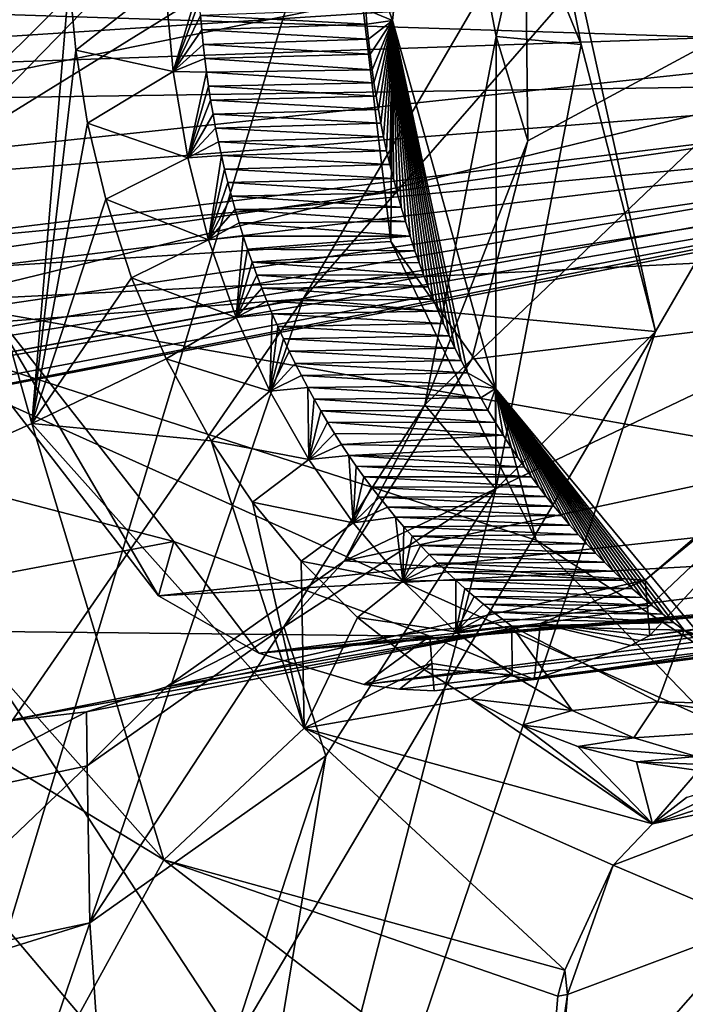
# Model space of a CAD drawing. Header units: metres. Extents: x -150 to 307, y -550 to 84.
# Tile 871 of 1056: x 202.15 to 203.96, y 8.33 to 11.02. Entities that reach past the tile are written whole.
import ezdxf

# ---------------------------------------------------------------- set-up
doc = ezdxf.new("R2010")
doc.units = ezdxf.units.M
doc.layers.add('solid_26006363', color=7, linetype='CONTINUOUS')

msp = doc.modelspace()

# ---------------------------------------------------------------- linework, layer by layer
at = {"layer": 'solid_26006363'}
for points in [[(204.964966, 17.972246, 921.404236), (199.540802, 0, 917.246277), (201.605789, 19.081154, 918.411316)], [(203.051071, 11.336422, 880.978149), (201.379318, 10.301511, 879.570068), (200.037537, 18.589451, 879.309265)], [(208.028397, 15.818866, 924.133667), (199.540802, 0, 917.246277), (204.964966, 17.972246, 921.404236)], [(210.618042, 12.746159, 926.440979), (199.540802, 0, 917.246277), (208.028397, 15.818866, 924.133667)], [(201.448349, 10.145205, 887.962585), (202.922562, 10.257185, 889.173218), (204.964111, 13.753919, 891.132507)], [(201.448349, 10.145205, 887.962585), (204.964111, 13.753919, 891.132507), (201.580551, 10.383765, 888.086426)], [(201.684692, 11.045718, 888.218201), (201.580551, 10.383765, 888.086426), (204.964111, 13.753919, 891.132507)], [(205.935059, 13.713656, 889.980957), (204.964111, 13.753919, 891.132507), (202.922562, 10.257185, 889.173218)], [(203.882324, 10.168578, 888.012512), (205.935059, 13.713656, 889.980957), (202.922562, 10.257185, 889.173218)], [(203.438004, 12.178709, 887.796143), (205.935059, 13.713656, 889.980957), (203.882324, 10.168578, 888.012512)], [(212.583405, 8.932697, 928.192017), (199.540802, 0, 917.246277), (210.618042, 12.746159, 926.440979)], [(203.248657, 12.005197, 887.422607), (203.438004, 12.178709, 887.796143), (203.679245, 10.950327, 887.90033)], [(203.679245, 10.950327, 887.90033), (203.438004, 12.178709, 887.796143), (203.882324, 10.168578, 888.012512)], [(203.281876, 12.043483, 881.335999), (203.165833, 11.015831, 881.15918), (203.051071, 11.336422, 880.978149)], [(203.092667, 11.046044, 881.387817), (203.165833, 11.015831, 881.15918), (203.281876, 12.043483, 881.335999)], [(203.248657, 12.005197, 887.422607), (203.679245, 10.950327, 887.90033), (203.447968, 10.972422, 887.495972)], [(203.248657, 12.005197, 887.422607), (203.447968, 10.972422, 887.495972), (203.5271, 11.32655, 887.04541)], [(202.146072, 11.879212, 921.398987), (201.843781, -0.000005, 921.499268), (205.746124, 11.74449, 924.325989)], [(201.843781, -0.000005, 921.499268), (205.21727, -0.000005, 924.228638), (205.746124, 11.74449, 924.325989)], [(201.745605, 10.800683, 883.097351), (201.71463, 11.373773, 883.114258), (204.294388, 11.314968, 880.676453)], [(203.051071, 11.336422, 880.978149), (203.16095, 10.413963, 881.000793), (201.379318, 10.301511, 879.570068)], [(203.165833, 11.015831, 881.15918), (203.16095, 10.413963, 881.000793), (203.051071, 11.336422, 880.978149)], [(203.447968, 10.972422, 887.495972), (203.534088, 10.688289, 886.995056), (203.5271, 11.32655, 887.04541)], [(203.5271, 11.32655, 887.04541), (203.534088, 10.688289, 886.995056), (204.611206, 11.269352, 885.451721)], [(201.745605, 10.800683, 883.097351), (204.294388, 11.314968, 880.676453), (204.318375, 10.838261, 880.670166)], [(203.381546, 10.092836, 886.822327), (204.465622, 10.22547, 885.260254), (204.611206, 11.269352, 885.451721)], [(203.534088, 10.688289, 886.995056), (203.381546, 10.092836, 886.822327), (204.611206, 11.269352, 885.451721)], [(205.296738, 11.179321, 881.351196), (199.792999, 11.228163, 886.69928), (199.800598, 10.822567, 886.675537)], [(205.305206, 11.013475, 881.358765), (205.296738, 11.179321, 881.351196), (199.800598, 10.822567, 886.675537)], [(202.284973, 11.125005, 882.118713), (201.853378, 11.096811, 882.388489), (202.183029, 9.917398, 882.533936)], [(202.302322, 10.934741, 882.112061), (202.284973, 11.125005, 882.118713), (202.183029, 9.917398, 882.533936)], [(202.545639, 11.125007, 881.841125), (202.284973, 11.125005, 882.118713), (202.302322, 10.934741, 882.112061)], [(202.568146, 10.877172, 881.841309), (202.545639, 11.125007, 881.841125), (202.302322, 10.934741, 882.112061)], [(202.568146, 10.877172, 881.841309), (202.638062, 11.108265, 881.914063), (202.545639, 11.125007, 881.841125)], [(202.183029, 9.917398, 882.533936), (201.853378, 11.096811, 882.388489), (201.685211, 9.694614, 882.591187)], [(202.568146, 10.877172, 881.841309), (202.640076, 11.068968, 881.912842), (202.638062, 11.108265, 881.914063)], [(201.684692, 11.045718, 888.218201), (205.928909, 11.072674, 881.914429), (205.888718, 10.91083, 881.878662)], [(202.568146, 10.877172, 881.841309), (202.6427, 11.029543, 881.912109), (202.640076, 11.068968, 881.912842)], [(201.684692, 11.045718, 888.218201), (205.888718, 10.91083, 881.878662), (201.580551, 10.383765, 888.086426)], [(202.568146, 10.877172, 881.841309), (202.64592, 10.990078, 881.911804), (202.6427, 11.029543, 881.912109)], [(202.6427, 11.029543, 881.912109), (203.095901, 11.005782, 881.387085), (203.092667, 11.046044, 881.387817)], [(202.6427, 11.029543, 881.912109), (202.64592, 10.990078, 881.911804), (203.095901, 11.005782, 881.387085)], [(203.092667, 11.046044, 881.387817), (203.095901, 11.005782, 881.387085), (203.165833, 11.015831, 881.15918)], [(205.305206, 11.013475, 881.358765), (199.800598, 10.822567, 886.675537), (199.910812, 10.436027, 886.736938)], [(205.360321, 10.864555, 881.407837), (205.305206, 11.013475, 881.358765), (199.910812, 10.436027, 886.736938)], [(202.64592, 10.990078, 881.911804), (203.099838, 10.964974, 881.386841), (203.095901, 11.005782, 881.387085)], [(203.095901, 11.005782, 881.387085), (203.099838, 10.964974, 881.386841), (203.165833, 11.015831, 881.15918)], [(203.099838, 10.964974, 881.386841), (203.104462, 10.923634, 881.387146), (203.165833, 11.015831, 881.15918)], [(203.104462, 10.923634, 881.387146), (203.109833, 10.881753, 881.388), (203.165833, 11.015831, 881.15918)], [(203.109833, 10.881753, 881.388), (203.114975, 10.845888, 881.38916), (203.165833, 11.015831, 881.15918)], [(203.114975, 10.845888, 881.38916), (203.120682, 10.809628, 881.390747), (203.165833, 11.015831, 881.15918)], [(203.120682, 10.809628, 881.390747), (203.126968, 10.77297, 881.392761), (203.165833, 11.015831, 881.15918)], [(203.126968, 10.77297, 881.392761), (203.133881, 10.735954, 881.395264), (203.165833, 11.015831, 881.15918)], [(203.133881, 10.735954, 881.395264), (203.141388, 10.698647, 881.398254), (203.165833, 11.015831, 881.15918)], [(203.141388, 10.698647, 881.398254), (203.149551, 10.66103, 881.401733), (203.165833, 11.015831, 881.15918)], [(203.149551, 10.66103, 881.401733), (203.158356, 10.623081, 881.405701), (203.165833, 11.015831, 881.15918)], [(203.158356, 10.623081, 881.405701), (203.167877, 10.584782, 881.410156), (203.165833, 11.015831, 881.15918)], [(203.165833, 11.015831, 881.15918), (203.446487, 10.013344, 881.307373), (203.16095, 10.413963, 881.000793)], [(203.369446, 10.055278, 881.529358), (203.446487, 10.013344, 881.307373), (203.165833, 11.015831, 881.15918)], [(203.352249, 10.08901, 881.51825), (203.369446, 10.055278, 881.529358), (203.165833, 11.015831, 881.15918)], [(203.335739, 10.122691, 881.50769), (203.352249, 10.08901, 881.51825), (203.165833, 11.015831, 881.15918)], [(203.319901, 10.156323, 881.497681), (203.335739, 10.122691, 881.50769), (203.165833, 11.015831, 881.15918)], [(203.304703, 10.189911, 881.488159), (203.319901, 10.156323, 881.497681), (203.165833, 11.015831, 881.15918)], [(203.290146, 10.223433, 881.479126), (203.304703, 10.189911, 881.488159), (203.165833, 11.015831, 881.15918)], [(203.27623, 10.256769, 881.470642), (203.290146, 10.223433, 881.479126), (203.165833, 11.015831, 881.15918)], [(203.26297, 10.289903, 881.462646), (203.27623, 10.256769, 881.470642), (203.165833, 11.015831, 881.15918)], [(203.250336, 10.322842, 881.455139), (203.26297, 10.289903, 881.462646), (203.165833, 11.015831, 881.15918)], [(203.238281, 10.355593, 881.44812), (203.250336, 10.322842, 881.455139), (203.165833, 11.015831, 881.15918)], [(203.226807, 10.388165, 881.441528), (203.238281, 10.355593, 881.44812), (203.165833, 11.015831, 881.15918)], [(203.213455, 10.428024, 881.434021), (203.226807, 10.388165, 881.441528), (203.165833, 11.015831, 881.15918)], [(203.200897, 10.46765, 881.427124), (203.213455, 10.428024, 881.434021), (203.165833, 11.015831, 881.15918)], [(203.189117, 10.507059, 881.420898), (203.200897, 10.46765, 881.427124), (203.165833, 11.015831, 881.15918)], [(203.178116, 10.546113, 881.415222), (203.189117, 10.507059, 881.420898), (203.165833, 11.015831, 881.15918)], [(203.167877, 10.584782, 881.410156), (203.178116, 10.546113, 881.415222), (203.165833, 11.015831, 881.15918)], [(202.568146, 10.877172, 881.841309), (202.649765, 10.950309, 881.912048), (202.64592, 10.990078, 881.911804)], [(202.64592, 10.990078, 881.911804), (202.649765, 10.950309, 881.912048), (203.099838, 10.964974, 881.386841)], [(202.568146, 10.877172, 881.841309), (202.653976, 10.91258, 881.91272), (202.649765, 10.950309, 881.912048)], [(202.649765, 10.950309, 881.912048), (203.104462, 10.923634, 881.387146), (203.099838, 10.964974, 881.386841)], [(202.649765, 10.950309, 881.912048), (202.653976, 10.91258, 881.91272), (203.104462, 10.923634, 881.387146)], [(203.447968, 10.972422, 887.495972), (203.447021, 9.738854, 887.628235), (203.253601, 9.968596, 887.260681)], [(203.447968, 10.972422, 887.495972), (203.253601, 9.968596, 887.260681), (203.534088, 10.688289, 886.995056)], [(203.447968, 10.972422, 887.495972), (203.679245, 10.950327, 887.90033), (203.447021, 9.738854, 887.628235)], [(203.447021, 9.738854, 887.628235), (203.679245, 10.950327, 887.90033), (203.882324, 10.168578, 888.012512)], [(202.334656, 10.736054, 882.116455), (202.302322, 10.934741, 882.112061), (202.183029, 9.917398, 882.533936)], [(202.568146, 10.877172, 881.841309), (202.302322, 10.934741, 882.112061), (202.334656, 10.736054, 882.116455)], [(202.653976, 10.91258, 881.91272), (203.109833, 10.881753, 881.388), (203.104462, 10.923634, 881.387146)], [(201.580551, 10.383765, 888.086426), (205.888718, 10.91083, 881.878662), (205.806305, 10.785266, 881.805237)], [(202.568146, 10.877172, 881.841309), (202.658768, 10.874657, 881.913879), (202.653976, 10.91258, 881.91272)], [(202.653976, 10.91258, 881.91272), (202.658768, 10.874657, 881.913879), (203.109833, 10.881753, 881.388)], [(202.607773, 10.641737, 881.856567), (202.568146, 10.877172, 881.841309), (202.334656, 10.736054, 882.116455)], [(202.607773, 10.641737, 881.856567), (202.658768, 10.874657, 881.913879), (202.568146, 10.877172, 881.841309)], [(202.607773, 10.641737, 881.856567), (202.664139, 10.83663, 881.915527), (202.658768, 10.874657, 881.913879)], [(202.658768, 10.874657, 881.913879), (203.114975, 10.845888, 881.38916), (203.109833, 10.881753, 881.388)], [(202.658768, 10.874657, 881.913879), (202.664139, 10.83663, 881.915527), (203.114975, 10.845888, 881.38916)], [(205.360321, 10.864555, 881.407837), (199.910812, 10.436027, 886.736938), (200.112228, 10.110523, 886.877197)], [(205.453598, 10.755156, 881.490967), (205.360321, 10.864555, 881.407837), (200.112228, 10.110523, 886.877197)], [(202.664139, 10.83663, 881.915527), (203.120682, 10.809628, 881.390747), (203.114975, 10.845888, 881.38916)], [(201.906952, 10.251287, 883.188965), (201.745605, 10.800683, 883.097351), (204.318375, 10.838261, 880.670166)], [(201.906952, 10.251287, 883.188965), (204.318375, 10.838261, 880.670166), (204.45076, 10.376878, 880.755493)], [(202.607773, 10.641737, 881.856567), (202.670074, 10.79859, 881.917603), (202.664139, 10.83663, 881.915527)], [(202.664139, 10.83663, 881.915527), (202.670074, 10.79859, 881.917603), (203.120682, 10.809628, 881.390747)], [(202.607773, 10.641737, 881.856567), (202.676575, 10.760628, 881.920105), (202.670074, 10.79859, 881.917603)], [(202.670074, 10.79859, 881.917603), (203.126968, 10.77297, 881.392761), (203.120682, 10.809628, 881.390747)], [(202.670074, 10.79859, 881.917603), (202.676575, 10.760628, 881.920105), (203.126968, 10.77297, 881.392761)], [(205.806305, 10.785266, 881.805237), (205.694839, 10.712173, 881.705933), (201.273499, 9.957676, 887.807983)], [(201.448349, 10.145205, 887.962585), (205.806305, 10.785266, 881.805237), (201.273499, 9.957676, 887.807983)], [(201.448349, 10.145205, 887.962585), (201.580551, 10.383765, 888.086426), (205.806305, 10.785266, 881.805237)], [(202.607773, 10.641737, 881.856567), (202.683624, 10.722835, 881.923096), (202.676575, 10.760628, 881.920105)], [(202.676575, 10.760628, 881.920105), (203.133881, 10.735954, 881.395264), (203.126968, 10.77297, 881.392761)], [(202.676575, 10.760628, 881.920105), (202.683624, 10.722835, 881.923096), (203.133881, 10.735954, 881.395264)], [(205.453598, 10.755156, 881.490967), (200.112228, 10.110523, 886.877197), (200.383072, 9.882889, 887.080994)], [(205.570984, 10.70165, 881.595581), (205.453598, 10.755156, 881.490967), (200.383072, 9.882889, 887.080994)], [(202.38446, 10.529077, 882.13385), (202.334656, 10.736054, 882.116455), (202.183029, 9.917398, 882.533936)], [(202.607773, 10.641737, 881.856567), (202.334656, 10.736054, 882.116455), (202.38446, 10.529077, 882.13385)], [(202.683624, 10.722835, 881.923096), (203.141388, 10.698647, 881.398254), (203.133881, 10.735954, 881.395264)], [(205.694839, 10.712173, 881.705933), (200.996765, 9.807091, 887.573364), (201.273499, 9.957676, 887.807983)], [(205.694839, 10.712173, 881.705933), (205.570984, 10.70165, 881.595581), (200.996765, 9.807091, 887.573364)], [(202.607773, 10.641737, 881.856567), (202.691193, 10.685299, 881.926575), (202.683624, 10.722835, 881.923096)], [(202.683624, 10.722835, 881.923096), (202.691193, 10.685299, 881.926575), (203.141388, 10.698647, 881.398254)], [(205.570984, 10.70165, 881.595581), (200.383072, 9.882889, 887.080994), (200.691467, 9.779305, 887.323914)], [(205.570984, 10.70165, 881.595581), (200.691467, 9.779305, 887.323914), (200.996765, 9.807091, 887.573364)], [(202.607773, 10.641737, 881.856567), (202.69928, 10.64806, 881.930481), (202.691193, 10.685299, 881.926575)], [(202.691193, 10.685299, 881.926575), (203.149551, 10.66103, 881.401733), (203.141388, 10.698647, 881.398254)], [(202.691193, 10.685299, 881.926575), (202.69928, 10.64806, 881.930481), (203.149551, 10.66103, 881.401733)], [(203.253601, 9.968596, 887.260681), (203.381546, 10.092836, 886.822327), (203.534088, 10.688289, 886.995056)], [(202.69928, 10.64806, 881.930481), (203.158356, 10.623081, 881.405701), (203.149551, 10.66103, 881.401733)], [(202.664536, 10.418462, 881.886719), (202.607773, 10.641737, 881.856567), (202.38446, 10.529077, 882.13385)], [(202.664536, 10.418462, 881.886719), (202.69928, 10.64806, 881.930481), (202.607773, 10.641737, 881.856567)], [(202.664536, 10.418462, 881.886719), (202.707901, 10.611001, 881.934814), (202.69928, 10.64806, 881.930481)], [(202.69928, 10.64806, 881.930481), (202.707901, 10.611001, 881.934814), (203.158356, 10.623081, 881.405701)], [(202.664536, 10.418462, 881.886719), (202.717056, 10.574119, 881.939575), (202.707901, 10.611001, 881.934814)], [(202.707901, 10.611001, 881.934814), (203.167877, 10.584782, 881.410156), (203.158356, 10.623081, 881.405701)], [(202.707901, 10.611001, 881.934814), (202.717056, 10.574119, 881.939575), (203.167877, 10.584782, 881.410156)], [(202.664536, 10.418462, 881.886719), (202.726746, 10.537416, 881.944824), (202.717056, 10.574119, 881.939575)], [(202.717056, 10.574119, 881.939575), (203.178116, 10.546113, 881.415222), (203.167877, 10.584782, 881.410156)], [(202.717056, 10.574119, 881.939575), (202.726746, 10.537416, 881.944824), (203.178116, 10.546113, 881.415222)], [(202.726746, 10.537416, 881.944824), (203.189117, 10.507059, 881.420898), (203.178116, 10.546113, 881.415222)], [(202.454697, 10.314404, 882.166809), (202.38446, 10.529077, 882.13385), (202.183029, 9.917398, 882.533936)], [(202.664536, 10.418462, 881.886719), (202.38446, 10.529077, 882.13385), (202.454697, 10.314404, 882.166809)], [(202.664536, 10.418462, 881.886719), (202.736969, 10.500903, 881.950562), (202.726746, 10.537416, 881.944824)], [(202.726746, 10.537416, 881.944824), (202.736969, 10.500903, 881.950562), (203.189117, 10.507059, 881.420898)], [(202.664536, 10.418462, 881.886719), (202.747726, 10.464584, 881.956726), (202.736969, 10.500903, 881.950562)], [(202.736969, 10.500903, 881.950562), (203.200897, 10.46765, 881.427124), (203.189117, 10.507059, 881.420898)], [(202.736969, 10.500903, 881.950562), (202.747726, 10.464584, 881.956726), (203.200897, 10.46765, 881.427124)], [(202.747726, 10.464584, 881.956726), (203.213455, 10.428024, 881.434021), (203.200897, 10.46765, 881.427124)], [(202.664536, 10.418462, 881.886719), (202.759018, 10.428467, 881.963318), (202.747726, 10.464584, 881.956726)], [(202.747726, 10.464584, 881.956726), (202.759018, 10.428467, 881.963318), (203.213455, 10.428024, 881.434021)], [(203.16095, 10.413963, 881.000793), (203.556686, 9.599962, 881.265747), (201.379318, 10.301511, 879.570068)], [(202.739487, 10.206035, 881.932556), (202.664536, 10.418462, 881.886719), (202.454697, 10.314404, 882.166809)], [(202.739487, 10.206035, 881.932556), (202.759018, 10.428467, 881.963318), (202.664536, 10.418462, 881.886719)], [(202.739487, 10.206035, 881.932556), (202.770859, 10.39256, 881.970398), (202.759018, 10.428467, 881.963318)], [(202.759018, 10.428467, 881.963318), (202.770859, 10.39256, 881.970398), (203.213455, 10.428024, 881.434021)], [(202.770859, 10.39256, 881.970398), (203.226807, 10.388165, 881.441528), (203.213455, 10.428024, 881.434021)], [(203.446487, 10.013344, 881.307373), (203.556686, 9.599962, 881.265747), (203.16095, 10.413963, 881.000793)], [(202.739487, 10.206035, 881.932556), (202.783218, 10.356873, 881.977905), (202.770859, 10.39256, 881.970398)], [(202.770859, 10.39256, 881.970398), (202.783218, 10.356873, 881.977905), (203.226807, 10.388165, 881.441528)], [(202.783218, 10.356873, 881.977905), (203.238281, 10.355593, 881.44812), (203.226807, 10.388165, 881.441528)], [(201.906952, 10.251287, 883.188965), (204.45076, 10.376878, 880.755493), (204.956345, 9.711116, 881.140259)], [(202.739487, 10.206035, 881.932556), (202.796112, 10.321409, 881.98584), (202.783218, 10.356873, 881.977905)], [(202.783218, 10.356873, 881.977905), (203.250336, 10.322842, 881.455139), (203.238281, 10.355593, 881.44812)], [(202.783218, 10.356873, 881.977905), (202.796112, 10.321409, 881.98584), (203.250336, 10.322842, 881.455139)], [(202.548798, 10.093705, 882.218018), (202.454697, 10.314404, 882.166809), (202.183029, 9.917398, 882.533936)], [(202.739487, 10.206035, 881.932556), (202.454697, 10.314404, 882.166809), (202.548798, 10.093705, 882.218018)], [(202.739487, 10.206035, 881.932556), (202.809525, 10.286182, 881.994263), (202.796112, 10.321409, 881.98584)], [(202.796112, 10.321409, 881.98584), (203.26297, 10.289903, 881.462646), (203.250336, 10.322842, 881.455139)], [(202.796112, 10.321409, 881.98584), (202.809525, 10.286182, 881.994263), (203.26297, 10.289903, 881.462646)], [(202.33934, 2.28653, 879.997803), (201.379318, 10.301511, 879.570068), (202.755768, 2.348415, 880.334534)], [(205.252258, 4.395831, 882.401978), (202.755768, 2.348415, 880.334534), (201.379318, 10.301511, 879.570068)], [(202.33934, 2.28653, 879.997803), (201.949097, 2.106393, 879.680786), (201.379318, 10.301511, 879.570068)], [(204.032959, 9.10794, 881.619751), (205.252258, 4.395831, 882.401978), (201.379318, 10.301511, 879.570068)], [(203.556686, 9.599962, 881.265747), (204.032959, 9.10794, 881.619751), (201.379318, 10.301511, 879.570068)], [(202.739487, 10.206035, 881.932556), (202.823441, 10.251217, 882.003113), (202.809525, 10.286182, 881.994263)], [(202.809525, 10.286182, 881.994263), (203.27623, 10.256769, 881.470642), (203.26297, 10.289903, 881.462646)], [(202.809525, 10.286182, 881.994263), (202.823441, 10.251217, 882.003113), (203.27623, 10.256769, 881.470642)], [(200.708878, 10.079961, 884.678711), (202.056732, 10.251285, 883.309509), (202.569916, 9.596148, 883.680786)], [(201.418945, 8.078601, 887.813904), (202.922562, 10.257185, 889.173218), (201.273499, 9.957676, 887.807983)], [(201.448349, 10.145205, 887.962585), (201.273499, 9.957676, 887.807983), (202.922562, 10.257185, 889.173218)], [(201.418945, 8.078601, 887.813904), (201.534271, 6.199392, 887.818237), (202.922562, 10.257185, 889.173218)], [(203.882324, 10.168578, 888.012512), (202.922562, 10.257185, 889.173218), (201.534271, 6.199392, 887.818237)], [(202.527649, 9.447433, 883.637329), (201.906952, 10.251287, 883.188965), (204.956345, 9.711116, 881.140259)], [(202.056732, 10.251285, 883.309509), (201.906952, 10.251287, 883.188965), (202.527649, 9.447433, 883.637329)], [(202.569916, 9.596148, 883.680786), (202.056732, 10.251285, 883.309509), (202.527649, 9.447433, 883.637329)], [(202.739487, 10.206035, 881.932556), (202.837875, 10.216539, 882.01239), (202.823441, 10.251217, 882.003113)], [(202.823441, 10.251217, 882.003113), (203.290146, 10.223433, 881.479126), (203.27623, 10.256769, 881.470642)], [(202.823441, 10.251217, 882.003113), (202.837875, 10.216539, 882.01239), (203.290146, 10.223433, 881.479126)], [(203.034637, 9.543315, 886.50061), (204.207642, 9.793967, 885.021973), (204.465622, 10.22547, 885.260254)], [(203.381546, 10.092836, 886.822327), (203.034637, 9.543315, 886.50061), (204.465622, 10.22547, 885.260254)], [(202.831589, 10.005253, 881.993347), (202.739487, 10.206035, 881.932556), (202.548798, 10.093705, 882.218018)], [(202.831589, 10.005253, 881.993347), (202.837875, 10.216539, 882.01239), (202.739487, 10.206035, 881.932556)], [(202.831589, 10.005253, 881.993347), (202.852798, 10.182177, 882.022095), (202.837875, 10.216539, 882.01239)], [(202.837875, 10.216539, 882.01239), (203.304703, 10.189911, 881.488159), (203.290146, 10.223433, 881.479126)], [(202.837875, 10.216539, 882.01239), (202.852798, 10.182177, 882.022095), (203.304703, 10.189911, 881.488159)], [(202.831589, 10.005253, 881.993347), (202.86821, 10.148154, 882.032227), (202.852798, 10.182177, 882.022095)], [(202.852798, 10.182177, 882.022095), (203.319901, 10.156323, 881.497681), (203.304703, 10.189911, 881.488159)], [(202.852798, 10.182177, 882.022095), (202.86821, 10.148154, 882.032227), (203.319901, 10.156323, 881.497681)], [(202.496887, 6.047531, 886.661133), (203.882324, 10.168578, 888.012512), (201.534271, 6.199392, 887.818237)], [(203.447021, 9.738854, 887.628235), (203.882324, 10.168578, 888.012512), (202.496887, 6.047531, 886.661133)], [(202.831589, 10.005253, 881.993347), (202.884094, 10.114495, 882.042786), (202.86821, 10.148154, 882.032227)], [(202.86821, 10.148154, 882.032227), (203.335739, 10.122691, 881.50769), (203.319901, 10.156323, 881.497681)], [(202.86821, 10.148154, 882.032227), (202.884094, 10.114495, 882.042786), (203.335739, 10.122691, 881.50769)], [(202.884094, 10.114495, 882.042786), (203.352249, 10.08901, 881.51825), (203.335739, 10.122691, 881.50769)], [(202.671295, 9.869938, 882.291382), (202.548798, 10.093705, 882.218018), (202.183029, 9.917398, 882.533936)], [(202.831589, 10.005253, 881.993347), (202.548798, 10.093705, 882.218018), (202.671295, 9.869938, 882.291382)], [(202.831589, 10.005253, 881.993347), (202.900421, 10.081226, 882.053711), (202.884094, 10.114495, 882.042786)], [(202.884094, 10.114495, 882.042786), (202.900421, 10.081226, 882.053711), (203.352249, 10.08901, 881.51825)], [(203.253601, 9.968596, 887.260681), (203.034637, 9.543315, 886.50061), (203.381546, 10.092836, 886.822327)], [(201.314346, 9.358821, 885.105225), (200.708878, 10.079961, 884.678711), (202.569916, 9.596148, 883.680786)], [(202.831589, 10.005253, 881.993347), (202.917206, 10.048369, 882.065063), (202.900421, 10.081226, 882.053711)], [(202.900421, 10.081226, 882.053711), (203.369446, 10.055278, 881.529358), (203.352249, 10.08901, 881.51825)], [(202.900421, 10.081226, 882.053711), (202.917206, 10.048369, 882.065063), (203.369446, 10.055278, 881.529358)], [(202.831589, 10.005253, 881.993347), (202.934418, 10.015933, 882.076782), (202.917206, 10.048369, 882.065063)], [(202.917206, 10.048369, 882.065063), (203.387344, 10.021493, 881.541077), (203.369446, 10.055278, 881.529358)], [(202.917206, 10.048369, 882.065063), (202.934418, 10.015933, 882.076782), (203.387344, 10.021493, 881.541077)], [(203.369446, 10.055278, 881.529358), (203.387344, 10.021493, 881.541077), (203.446487, 10.013344, 881.307373)], [(202.937759, 9.819089, 882.06665), (202.934418, 10.015933, 882.076782), (202.831589, 10.005253, 881.993347)], [(202.934418, 10.015933, 882.076782), (203.406006, 9.98766, 881.553406), (203.387344, 10.021493, 881.541077)], [(202.934418, 10.015933, 882.076782), (202.952087, 9.983919, 882.088867), (203.406006, 9.98766, 881.553406)], [(202.937759, 9.819089, 882.06665), (202.952087, 9.983919, 882.088867), (202.934418, 10.015933, 882.076782)], [(203.387344, 10.021493, 881.541077), (203.406006, 9.98766, 881.553406), (203.446487, 10.013344, 881.307373)], [(203.406006, 9.98766, 881.553406), (203.425446, 9.953783, 881.566345), (203.446487, 10.013344, 881.307373)], [(203.425446, 9.953783, 881.566345), (203.445694, 9.919873, 881.579895), (203.446487, 10.013344, 881.307373)], [(203.445694, 9.919873, 881.579895), (203.466766, 9.885969, 881.594116), (203.446487, 10.013344, 881.307373)], [(203.446487, 10.013344, 881.307373), (204.058426, 9.274701, 881.74469), (203.556686, 9.599962, 881.265747)], [(203.959991, 9.354033, 881.948669), (204.058426, 9.274701, 881.74469), (203.446487, 10.013344, 881.307373)], [(203.93071, 9.375571, 881.926819), (203.959991, 9.354033, 881.948669), (203.446487, 10.013344, 881.307373)], [(203.902023, 9.397629, 881.905457), (203.93071, 9.375571, 881.926819), (203.446487, 10.013344, 881.307373)], [(203.873947, 9.420184, 881.884705), (203.902023, 9.397629, 881.905457), (203.446487, 10.013344, 881.307373)], [(203.846481, 9.443205, 881.864441), (203.873947, 9.420184, 881.884705), (203.446487, 10.013344, 881.307373)], [(203.819626, 9.46666, 881.844666), (203.846481, 9.443205, 881.864441), (203.446487, 10.013344, 881.307373)], [(203.793381, 9.490522, 881.825439), (203.819626, 9.46666, 881.844666), (203.446487, 10.013344, 881.307373)], [(203.767746, 9.514762, 881.806763), (203.793381, 9.490522, 881.825439), (203.446487, 10.013344, 881.307373)], [(203.742706, 9.539351, 881.788574), (203.767746, 9.514762, 881.806763), (203.446487, 10.013344, 881.307373)], [(203.718277, 9.564263, 881.770874), (203.742706, 9.539351, 881.788574), (203.446487, 10.013344, 881.307373)], [(203.694458, 9.58947, 881.753723), (203.718277, 9.564263, 881.770874), (203.446487, 10.013344, 881.307373)], [(203.671219, 9.614947, 881.737061), (203.694458, 9.58947, 881.753723), (203.446487, 10.013344, 881.307373)], [(203.648605, 9.640656, 881.720886), (203.671219, 9.614947, 881.737061), (203.446487, 10.013344, 881.307373)], [(203.626587, 9.666557, 881.7052), (203.648605, 9.640656, 881.720886), (203.446487, 10.013344, 881.307373)], [(203.605179, 9.692639, 881.690063), (203.626587, 9.666557, 881.7052), (203.446487, 10.013344, 881.307373)], [(203.584351, 9.718885, 881.675415), (203.605179, 9.692639, 881.690063), (203.446487, 10.013344, 881.307373)], [(203.564102, 9.745285, 881.661194), (203.584351, 9.718885, 881.675415), (203.446487, 10.013344, 881.307373)], [(203.544418, 9.771825, 881.647522), (203.564102, 9.745285, 881.661194), (203.446487, 10.013344, 881.307373)], [(203.525284, 9.798496, 881.634216), (203.544418, 9.771825, 881.647522), (203.446487, 10.013344, 881.307373)], [(203.506699, 9.825289, 881.621399), (203.525284, 9.798496, 881.634216), (203.446487, 10.013344, 881.307373)], [(203.488632, 9.852195, 881.609009), (203.506699, 9.825289, 881.621399), (203.446487, 10.013344, 881.307373)], [(203.466766, 9.885969, 881.594116), (203.488632, 9.852195, 881.609009), (203.446487, 10.013344, 881.307373)], [(203.854294, 9.490969, 884.71521), (203.860275, 9.41534, 884.715454), (204.495148, 10.016664, 885.27063)], [(204.207642, 9.793967, 885.021973), (203.854294, 9.490969, 884.71521), (204.495148, 10.016664, 885.27063)], [(203.860275, 9.41534, 884.715454), (203.866257, 9.339755, 884.715698), (204.495148, 10.016664, 885.27063)], [(206.150101, 9.664527, 882.129089), (204.495148, 10.016664, 885.27063), (203.866257, 9.339755, 884.715698)], [(202.937759, 9.819089, 882.06665), (202.831589, 10.005253, 881.993347), (202.671295, 9.869938, 882.291382)], [(202.937759, 9.819089, 882.06665), (202.970169, 9.952338, 882.101379), (202.952087, 9.983919, 882.088867)], [(202.952087, 9.983919, 882.088867), (203.425446, 9.953783, 881.566345), (203.406006, 9.98766, 881.553406)], [(202.952087, 9.983919, 882.088867), (202.970169, 9.952338, 882.101379), (203.425446, 9.953783, 881.566345)], [(202.869003, 9.363473, 886.907898), (203.034637, 9.543315, 886.50061), (203.253601, 9.968596, 887.260681)], [(202.869003, 9.363473, 886.907898), (203.253601, 9.968596, 887.260681), (203.447021, 9.738854, 887.628235)], [(202.937759, 9.819089, 882.06665), (202.988678, 9.9212, 882.114258), (202.970169, 9.952338, 882.101379)], [(202.970169, 9.952338, 882.101379), (203.445694, 9.919873, 881.579895), (203.425446, 9.953783, 881.566345)], [(202.970169, 9.952338, 882.101379), (202.988678, 9.9212, 882.114258), (203.445694, 9.919873, 881.579895)], [(202.183029, 9.917398, 882.533936), (201.685211, 9.694614, 882.591187), (202.542221, 8.728114, 883.202393)], [(202.924881, 9.086906, 883.04187), (202.183029, 9.917398, 882.533936), (202.542221, 8.728114, 883.202393)], [(202.671295, 9.869938, 882.291382), (202.183029, 9.917398, 882.533936), (202.924881, 9.086906, 883.04187)], [(202.937759, 9.819089, 882.06665), (203.007614, 9.890513, 882.127502), (202.988678, 9.9212, 882.114258)], [(202.988678, 9.9212, 882.114258), (203.466766, 9.885969, 881.594116), (203.445694, 9.919873, 881.579895)], [(202.988678, 9.9212, 882.114258), (203.007614, 9.890513, 882.127502), (203.466766, 9.885969, 881.594116)], [(202.937759, 9.819089, 882.06665), (203.026962, 9.860289, 882.141113), (203.007614, 9.890513, 882.127502)], [(203.007614, 9.890513, 882.127502), (203.026962, 9.860289, 882.141113), (203.466766, 9.885969, 881.594116)], [(203.026962, 9.860289, 882.141113), (203.488632, 9.852195, 881.609009), (203.466766, 9.885969, 881.594116)], [(202.784088, 9.703593, 882.363098), (202.671295, 9.869938, 882.291382), (202.924881, 9.086906, 883.04187)], [(202.937759, 9.819089, 882.06665), (202.671295, 9.869938, 882.291382), (202.784088, 9.703593, 882.363098)], [(202.937759, 9.819089, 882.06665), (203.046722, 9.830535, 882.155151), (203.026962, 9.860289, 882.141113)], [(203.026962, 9.860289, 882.141113), (203.046722, 9.830535, 882.155151), (203.488632, 9.852195, 881.609009)], [(203.046722, 9.830535, 882.155151), (203.506699, 9.825289, 881.621399), (203.488632, 9.852195, 881.609009)], [(203.058685, 9.646422, 882.153076), (203.046722, 9.830535, 882.155151), (202.937759, 9.819089, 882.06665)], [(203.046722, 9.830535, 882.155151), (203.525284, 9.798496, 881.634216), (203.506699, 9.825289, 881.621399)], [(203.046722, 9.830535, 882.155151), (203.06691, 9.801262, 882.169495), (203.525284, 9.798496, 881.634216)], [(203.058685, 9.646422, 882.153076), (203.06691, 9.801262, 882.169495), (203.046722, 9.830535, 882.155151)], [(203.058685, 9.646422, 882.153076), (202.937759, 9.819089, 882.06665), (202.784088, 9.703593, 882.363098)], [(203.058685, 9.646422, 882.153076), (203.087479, 9.772477, 882.184265), (203.06691, 9.801262, 882.169495)], [(203.06691, 9.801262, 882.169495), (203.544418, 9.771825, 881.647522), (203.525284, 9.798496, 881.634216)], [(203.06691, 9.801262, 882.169495), (203.087479, 9.772477, 882.184265), (203.544418, 9.771825, 881.647522)], [(203.034637, 9.543315, 886.50061), (203.854294, 9.490969, 884.71521), (204.207642, 9.793967, 885.021973)], [(203.058685, 9.646422, 882.153076), (203.108429, 9.744205, 882.199341), (203.087479, 9.772477, 882.184265)], [(203.087479, 9.772477, 882.184265), (203.564102, 9.745285, 881.661194), (203.544418, 9.771825, 881.647522)], [(203.087479, 9.772477, 882.184265), (203.108429, 9.744205, 882.199341), (203.564102, 9.745285, 881.661194)], [(203.058685, 9.646422, 882.153076), (203.129761, 9.71645, 882.214722), (203.108429, 9.744205, 882.199341)], [(203.108429, 9.744205, 882.199341), (203.584351, 9.718885, 881.675415), (203.564102, 9.745285, 881.661194)], [(203.108429, 9.744205, 882.199341), (203.129761, 9.71645, 882.214722), (203.584351, 9.718885, 881.675415)], [(202.9841, 9.011608, 887.205383), (203.447021, 9.738854, 887.628235), (202.496887, 6.047531, 886.661133)], [(202.869003, 9.363473, 886.907898), (203.447021, 9.738854, 887.628235), (202.9841, 9.011608, 887.205383)], [(203.058685, 9.646422, 882.153076), (203.151459, 9.689212, 882.230469), (203.129761, 9.71645, 882.214722)], [(203.129761, 9.71645, 882.214722), (203.605179, 9.692639, 881.690063), (203.584351, 9.718885, 881.675415)], [(203.129761, 9.71645, 882.214722), (203.151459, 9.689212, 882.230469), (203.605179, 9.692639, 881.690063)], [(202.542221, 8.728114, 883.202393), (201.685211, 9.694614, 882.591187), (201.336731, 9.461146, 882.427307)], [(205.155045, 9.592269, 881.299194), (202.527649, 9.447433, 883.637329), (204.956345, 9.711116, 881.140259)], [(202.91655, 9.542006, 882.450745), (202.784088, 9.703593, 882.363098), (202.924881, 9.086906, 883.04187)], [(203.058685, 9.646422, 882.153076), (202.784088, 9.703593, 882.363098), (202.91655, 9.542006, 882.450745)], [(203.058685, 9.646422, 882.153076), (203.173538, 9.662493, 882.246582), (203.151459, 9.689212, 882.230469)], [(203.151459, 9.689212, 882.230469), (203.626587, 9.666557, 881.7052), (203.605179, 9.692639, 881.690063)], [(203.151459, 9.689212, 882.230469), (203.173538, 9.662493, 882.246582), (203.626587, 9.666557, 881.7052)], [(203.193787, 9.487976, 882.252014), (203.173538, 9.662493, 882.246582), (203.058685, 9.646422, 882.153076)], [(203.173538, 9.662493, 882.246582), (203.648605, 9.640656, 881.720886), (203.626587, 9.666557, 881.7052)], [(203.173538, 9.662493, 882.246582), (203.195953, 9.636296, 882.263), (203.648605, 9.640656, 881.720886)], [(203.193787, 9.487976, 882.252014), (203.195953, 9.636296, 882.263), (203.173538, 9.662493, 882.246582)], [(206.090637, 9.627689, 882.077637), (206.150101, 9.664527, 882.129089), (203.866257, 9.339755, 884.715698)], [(203.193787, 9.487976, 882.252014), (203.058685, 9.646422, 882.153076), (202.91655, 9.542006, 882.450745)], [(203.193787, 9.487976, 882.252014), (203.218735, 9.610622, 882.279785), (203.195953, 9.636296, 882.263)], [(203.195953, 9.636296, 882.263), (203.671219, 9.614947, 881.737061), (203.648605, 9.640656, 881.720886)], [(203.195953, 9.636296, 882.263), (203.218735, 9.610622, 882.279785), (203.671219, 9.614947, 881.737061)], [(203.193787, 9.487976, 882.252014), (203.241882, 9.585476, 882.296875), (203.218735, 9.610622, 882.279785)], [(203.218735, 9.610622, 882.279785), (203.694458, 9.58947, 881.753723), (203.671219, 9.614947, 881.737061)], [(203.218735, 9.610622, 882.279785), (203.241882, 9.585476, 882.296875), (203.694458, 9.58947, 881.753723)], [(203.840454, 9.325948, 884.693909), (206.090637, 9.627689, 882.077637), (203.866257, 9.339755, 884.715698)], [(203.840454, 9.325948, 884.693909), (206.03009, 9.595345, 882.025757), (206.090637, 9.627689, 882.077637)], [(201.314346, 9.358821, 885.105225), (202.569916, 9.596148, 883.680786), (203.266785, 9.337942, 884.228638)], [(202.800919, 9.291852, 883.848694), (202.569916, 9.596148, 883.680786), (202.527649, 9.447433, 883.637329)], [(205.155045, 9.592269, 881.299194), (202.800919, 9.291852, 883.848694), (202.527649, 9.447433, 883.637329)], [(202.800919, 9.291852, 883.848694), (203.266785, 9.337942, 884.228638), (202.569916, 9.596148, 883.680786)], [(205.155045, 9.592269, 881.299194), (205.366013, 9.517756, 881.470398), (202.800919, 9.291852, 883.848694)], [(203.193787, 9.487976, 882.252014), (203.265381, 9.560859, 882.31427), (203.241882, 9.585476, 882.296875)], [(203.241882, 9.585476, 882.296875), (203.718277, 9.564263, 881.770874), (203.694458, 9.58947, 881.753723)], [(203.241882, 9.585476, 882.296875), (203.265381, 9.560859, 882.31427), (203.718277, 9.564263, 881.770874)], [(203.551346, 9.219979, 884.452637), (206.03009, 9.595345, 882.025757), (203.814438, 9.312778, 884.671997)], [(205.731598, 9.503019, 881.773254), (206.03009, 9.595345, 882.025757), (203.551346, 9.219979, 884.452637)], [(204.058426, 9.274701, 881.74469), (204.032959, 9.10794, 881.619751), (203.556686, 9.599962, 881.265747)], [(203.840454, 9.325948, 884.693909), (203.814438, 9.312778, 884.671997), (206.03009, 9.595345, 882.025757)], [(203.193787, 9.487976, 882.252014), (203.289215, 9.536779, 882.33197), (203.265381, 9.560859, 882.31427)], [(203.265381, 9.560859, 882.31427), (203.742706, 9.539351, 881.788574), (203.718277, 9.564263, 881.770874)], [(203.265381, 9.560859, 882.31427), (203.289215, 9.536779, 882.33197), (203.742706, 9.539351, 881.788574)], [(203.034637, 9.543315, 886.50061), (202.5495, 9.199833, 886.085266), (203.854294, 9.490969, 884.71521)], [(202.869003, 9.363473, 886.907898), (202.5495, 9.199833, 886.085266), (203.034637, 9.543315, 886.50061)], [(203.070435, 9.389019, 882.556152), (202.91655, 9.542006, 882.450745), (202.924881, 9.086906, 883.04187)], [(203.193787, 9.487976, 882.252014), (202.91655, 9.542006, 882.450745), (203.070435, 9.389019, 882.556152)], [(203.193787, 9.487976, 882.252014), (203.31337, 9.513254, 882.350037), (203.289215, 9.536779, 882.33197)], [(203.289215, 9.536779, 882.33197), (203.767746, 9.514762, 881.806763), (203.742706, 9.539351, 881.788574)], [(203.289215, 9.536779, 882.33197), (203.31337, 9.513254, 882.350037), (203.767746, 9.514762, 881.806763)], [(205.39418, 9.511661, 881.493408), (202.800919, 9.291852, 883.848694), (205.366013, 9.517756, 881.470398)], [(205.39418, 9.511661, 881.493408), (205.422684, 9.506215, 881.516785), (202.800919, 9.291852, 883.848694)], [(205.422684, 9.506215, 881.516785), (203.088516, 9.205841, 884.076355), (202.800919, 9.291852, 883.848694)], [(205.422684, 9.506215, 881.516785), (205.731598, 9.503019, 881.773254), (203.088516, 9.205841, 884.076355)], [(205.731598, 9.503019, 881.773254), (203.18486, 9.193948, 884.153687), (203.088516, 9.205841, 884.076355)], [(205.731598, 9.503019, 881.773254), (203.278885, 9.189374, 884.229431), (203.18486, 9.193948, 884.153687)], [(203.193787, 9.487976, 882.252014), (203.33786, 9.490293, 882.368347), (203.31337, 9.513254, 882.350037)], [(205.731598, 9.503019, 881.773254), (203.551346, 9.219979, 884.452637), (203.278885, 9.189374, 884.229431)], [(203.31337, 9.513254, 882.350037), (203.793381, 9.490522, 881.825439), (203.767746, 9.514762, 881.806763)], [(203.31337, 9.513254, 882.350037), (203.33786, 9.490293, 882.368347), (203.793381, 9.490522, 881.825439)], [(202.5495, 9.199833, 886.085266), (203.568359, 9.372366, 884.475708), (203.854294, 9.490969, 884.71521)], [(203.33815, 9.349671, 882.359924), (203.193787, 9.487976, 882.252014), (203.070435, 9.389019, 882.556152)], [(203.33815, 9.349671, 882.359924), (203.33786, 9.490293, 882.368347), (203.193787, 9.487976, 882.252014)], [(203.33786, 9.490293, 882.368347), (203.819626, 9.46666, 881.844666), (203.793381, 9.490522, 881.825439)], [(203.33786, 9.490293, 882.368347), (203.362656, 9.467902, 882.386963), (203.819626, 9.46666, 881.844666)], [(203.33815, 9.349671, 882.359924), (203.362656, 9.467902, 882.386963), (203.33786, 9.490293, 882.368347)], [(203.568359, 9.372366, 884.475708), (203.860275, 9.41534, 884.715454), (203.854294, 9.490969, 884.71521)], [(202.311737, 8.307433, 883.143494), (201.336731, 9.461146, 882.427307), (200.481628, 2.977481, 881.467651)], [(202.542221, 8.728114, 883.202393), (201.336731, 9.461146, 882.427307), (202.311737, 8.307433, 883.143494)], [(203.33815, 9.349671, 882.359924), (203.387772, 9.446091, 882.405884), (203.362656, 9.467902, 882.386963)], [(203.33815, 9.349671, 882.359924), (203.413162, 9.424867, 882.425049), (203.387772, 9.446091, 882.405884)], [(203.362656, 9.467902, 882.386963), (203.846481, 9.443205, 881.864441), (203.819626, 9.46666, 881.844666)], [(203.362656, 9.467902, 882.386963), (203.387772, 9.446091, 882.405884), (203.846481, 9.443205, 881.864441)], [(203.387772, 9.446091, 882.405884), (203.873947, 9.420184, 881.884705), (203.846481, 9.443205, 881.864441)], [(203.387772, 9.446091, 882.405884), (203.413162, 9.424867, 882.425049), (203.873947, 9.420184, 881.884705)], [(203.33815, 9.349671, 882.359924), (203.438858, 9.404239, 882.444519), (203.413162, 9.424867, 882.425049)], [(203.413162, 9.424867, 882.425049), (203.902023, 9.397629, 881.905457), (203.873947, 9.420184, 881.884705)], [(203.413162, 9.424867, 882.425049), (203.438858, 9.404239, 882.444519), (203.902023, 9.397629, 881.905457)], [(203.33815, 9.349671, 882.359924), (203.464828, 9.384214, 882.464294), (203.438858, 9.404239, 882.444519)], [(203.438858, 9.404239, 882.444519), (203.93071, 9.375571, 881.926819), (203.902023, 9.397629, 881.905457)], [(203.438858, 9.404239, 882.444519), (203.464828, 9.384214, 882.464294), (203.93071, 9.375571, 881.926819)], [(203.568359, 9.372366, 884.475708), (203.866257, 9.339755, 884.715698), (203.860275, 9.41534, 884.715454)], [(202.106781, 9.105551, 885.722778), (203.266785, 9.337942, 884.228638), (203.568359, 9.372366, 884.475708)], [(202.33165, 9.131702, 885.905212), (202.106781, 9.105551, 885.722778), (203.568359, 9.372366, 884.475708)], [(202.5495, 9.199833, 886.085266), (202.33165, 9.131702, 885.905212), (203.568359, 9.372366, 884.475708)], [(203.247192, 9.249454, 882.680786), (203.070435, 9.389019, 882.556152), (202.924881, 9.086906, 883.04187)], [(203.33815, 9.349671, 882.359924), (203.070435, 9.389019, 882.556152), (203.247192, 9.249454, 882.680786)], [(203.568359, 9.372366, 884.475708), (203.266785, 9.337942, 884.228638), (203.551346, 9.219979, 884.452637)], [(203.33815, 9.349671, 882.359924), (203.491074, 9.364802, 882.484314), (203.464828, 9.384214, 882.464294)], [(203.491867, 9.232676, 882.476929), (203.491074, 9.364802, 882.484314), (203.33815, 9.349671, 882.359924)], [(203.464828, 9.384214, 882.464294), (203.491074, 9.364802, 882.484314), (203.93071, 9.375571, 881.926819)], [(203.491074, 9.364802, 882.484314), (203.959991, 9.354033, 881.948669), (203.93071, 9.375571, 881.926819)], [(203.888321, 9.159278, 882.79303), (203.959991, 9.354033, 881.948669), (203.491074, 9.364802, 882.484314)], [(203.655075, 9.135715, 882.603027), (203.888321, 9.159278, 882.79303), (203.491074, 9.364802, 882.484314)], [(203.655075, 9.135715, 882.603027), (203.491074, 9.364802, 882.484314), (203.491867, 9.232676, 882.476929)], [(203.568359, 9.372366, 884.475708), (203.551346, 9.219979, 884.452637), (203.814438, 9.312778, 884.671997)], [(203.568359, 9.372366, 884.475708), (203.840454, 9.325948, 884.693909), (203.866257, 9.339755, 884.715698)], [(203.568359, 9.372366, 884.475708), (203.814438, 9.312778, 884.671997), (203.840454, 9.325948, 884.693909)], [(201.314346, 9.358821, 885.105225), (203.266785, 9.337942, 884.228638), (202.106781, 9.105551, 885.722778)], [(202.869003, 9.363473, 886.907898), (202.333954, 8.984971, 886.449646), (202.5495, 9.199833, 886.085266)], [(202.869003, 9.363473, 886.907898), (202.340744, 8.556877, 886.654785), (202.333954, 8.984971, 886.449646)], [(202.869003, 9.363473, 886.907898), (202.9841, 9.011608, 887.205383), (202.340744, 8.556877, 886.654785)], [(203.491867, 9.232676, 882.476929), (203.33815, 9.349671, 882.359924), (203.247192, 9.249454, 882.680786)], [(203.888321, 9.159278, 882.79303), (204.362701, 9.146928, 882.255798), (203.959991, 9.354033, 881.948669)], [(204.928177, 8.994974, 882.442139), (204.058426, 9.274701, 881.74469), (203.959991, 9.354033, 881.948669)], [(204.362701, 9.146928, 882.255798), (204.928177, 8.994974, 882.442139), (203.959991, 9.354033, 881.948669)], [(202.800919, 9.291852, 883.848694), (203.088516, 9.205841, 884.076355), (203.266785, 9.337942, 884.228638)], [(203.088516, 9.205841, 884.076355), (203.272812, 9.263743, 884.229004), (203.266785, 9.337942, 884.228638)], [(203.551346, 9.219979, 884.452637), (203.266785, 9.337942, 884.228638), (203.272812, 9.263743, 884.229004)], [(203.088516, 9.205841, 884.076355), (203.18486, 9.193948, 884.153687), (203.272812, 9.263743, 884.229004)], [(203.18486, 9.193948, 884.153687), (203.278885, 9.189374, 884.229431), (203.272812, 9.263743, 884.229004)], [(203.551346, 9.219979, 884.452637), (203.272812, 9.263743, 884.229004), (203.278885, 9.189374, 884.229431)], [(203.378098, 9.166891, 882.775146), (203.247192, 9.249454, 882.680786), (202.924881, 9.086906, 883.04187)], [(203.491867, 9.232676, 882.476929), (203.247192, 9.249454, 882.680786), (203.378098, 9.166891, 882.775146)], [(203.655075, 9.135715, 882.603027), (203.491867, 9.232676, 882.476929), (203.378098, 9.166891, 882.775146)], [(202.333954, 8.984971, 886.449646), (202.33165, 9.131702, 885.905212), (202.5495, 9.199833, 886.085266)], [(203.378098, 9.166891, 882.775146), (202.924881, 9.086906, 883.04187), (203.873795, 8.826344, 883.766479)], [(203.519196, 9.095429, 882.878479), (203.378098, 9.166891, 882.775146), (203.873795, 8.826344, 883.766479)], [(203.655075, 9.135715, 882.603027), (203.378098, 9.166891, 882.775146), (203.519196, 9.095429, 882.878479)], [(203.823013, 9.061275, 882.734436), (203.888321, 9.159278, 882.79303), (203.655075, 9.135715, 882.603027)], [(203.823013, 9.061275, 882.734436), (204.309235, 9.092658, 883.130188), (203.888321, 9.159278, 882.79303)], [(203.888321, 9.159278, 882.79303), (204.309235, 9.092658, 883.130188), (204.362701, 9.146928, 882.255798)], [(201.846817, 8.880878, 886.048401), (202.106781, 9.105551, 885.722778), (202.33165, 9.131702, 885.905212)], [(201.846817, 8.880878, 886.048401), (202.33165, 9.131702, 885.905212), (202.333954, 8.984971, 886.449646)], [(203.823013, 9.061275, 882.734436), (203.655075, 9.135715, 882.603027), (203.519196, 9.095429, 882.878479)], [(202.924881, 9.086906, 883.04187), (202.542221, 8.728114, 883.202393), (203.635406, 8.427938, 884.05249)], [(202.924881, 9.086906, 883.04187), (203.766937, 8.713568, 883.874817), (203.873795, 8.826344, 883.766479)], [(202.924881, 9.086906, 883.04187), (203.635406, 8.427938, 884.05249), (203.766937, 8.713568, 883.874817)], [(203.670242, 9.037349, 882.990784), (203.519196, 9.095429, 882.878479), (203.873795, 8.826344, 883.766479)], [(203.823013, 9.061275, 882.734436), (203.519196, 9.095429, 882.878479), (203.670242, 9.037349, 882.990784)], [(203.994171, 9.010264, 882.869934), (204.309235, 9.092658, 883.130188), (203.823013, 9.061275, 882.734436)], [(203.994171, 9.010264, 882.869934), (203.823013, 9.061275, 882.734436), (203.670242, 9.037349, 882.990784)], [(204.588699, 9.057674, 883.705872), (203.966553, 8.898271, 883.656433), (203.873795, 8.826344, 883.766479)], [(204.296692, 8.916203, 884.12146), (204.588699, 9.057674, 883.705872), (203.873795, 8.826344, 883.766479)], [(203.830673, 8.995164, 883.111877), (203.670242, 9.037349, 882.990784), (203.873795, 8.826344, 883.766479)], [(203.994171, 9.010264, 882.869934), (203.670242, 9.037349, 882.990784), (203.830673, 8.995164, 883.111877)], [(202.9841, 9.011608, 887.205383), (202.425537, 7.302217, 886.658264), (202.340744, 8.556877, 886.654785)], [(202.9841, 9.011608, 887.205383), (202.496887, 6.047531, 886.661133), (202.425537, 7.302217, 886.658264)], [(204.170288, 8.981913, 883.010986), (203.994171, 9.010264, 882.869934), (203.830673, 8.995164, 883.111877)], [(203.999298, 8.971639, 883.240906), (203.830673, 8.995164, 883.111877), (203.873795, 8.826344, 883.766479)], [(204.170288, 8.981913, 883.010986), (203.830673, 8.995164, 883.111877), (203.999298, 8.971639, 883.240906)], [(202.333954, 8.984971, 886.449646), (202.340744, 8.556877, 886.654785), (201.755508, 8.432334, 886.172241)], [(201.846817, 8.880878, 886.048401), (202.333954, 8.984971, 886.449646), (201.755508, 8.432334, 886.172241)], [(203.999298, 8.971639, 883.240906), (203.873795, 8.826344, 883.766479), (204.174667, 8.969408, 883.376831)], [(204.174667, 8.969408, 883.376831), (203.873795, 8.826344, 883.766479), (203.966553, 8.898271, 883.656433)], [(213.810257, 4.600105, 929.285156), (199.540802, 0, 917.246277), (212.583405, 8.932697, 928.192017)], [(204.296692, 8.916203, 884.12146), (203.873795, 8.826344, 883.766479), (203.766937, 8.713568, 883.874817)], [(204.150269, 8.551427, 884.46637), (204.296692, 8.916203, 884.12146), (203.766937, 8.713568, 883.874817)], [(202.542221, 8.728114, 883.202393), (202.311737, 8.307433, 883.143494), (203.579498, 7.92977, 884.149292)], [(202.542221, 8.728114, 883.202393), (203.579498, 7.92977, 884.149292), (203.616333, 8.356541, 884.079956)], [(202.542221, 8.728114, 883.202393), (203.616333, 8.356541, 884.079956), (203.635406, 8.427938, 884.05249)], [(203.635406, 8.427938, 884.05249), (203.642288, 8.361744, 884.098877), (203.766937, 8.713568, 883.874817)], [(204.150269, 8.551427, 884.46637), (203.766937, 8.713568, 883.874817), (203.642288, 8.361744, 884.098877)], [(202.340744, 8.556877, 886.654785), (202.052429, 8.466798, 886.415222), (201.755508, 8.432334, 886.172241)], [(202.425537, 7.302217, 886.658264), (202.052429, 8.466798, 886.415222), (202.340744, 8.556877, 886.654785)], [(204.150269, 8.551427, 884.46637), (203.60675, 7.931258, 884.171509), (203.901932, 7.972443, 884.413391)], [(204.150269, 8.551427, 884.46637), (203.642288, 8.361744, 884.098877), (203.60675, 7.931258, 884.171509)], [(204.150269, 8.551427, 884.46637), (203.901932, 7.972443, 884.413391), (204.187744, 8.05878, 884.650452)], [(202.425537, 7.302217, 886.658264), (201.755508, 8.432334, 886.172241), (202.052429, 8.466798, 886.415222)], [(202.425537, 7.302217, 886.658264), (202.496887, 6.047531, 886.661133), (201.755508, 8.432334, 886.172241)], [(201.915054, 5.921891, 886.182556), (201.755508, 8.432334, 886.172241), (202.496887, 6.047531, 886.661133)], [(203.635406, 8.427938, 884.05249), (203.616333, 8.356541, 884.079956), (203.642288, 8.361744, 884.098877)], [(203.616333, 8.356541, 884.079956), (203.579498, 7.92977, 884.149292), (203.642288, 8.361744, 884.098877)], [(203.642288, 8.361744, 884.098877), (203.579498, 7.92977, 884.149292), (203.60675, 7.931258, 884.171509)]]:
    msp.add_3dface(points, dxfattribs=at)

doc.saveas('drawing.dxf')
